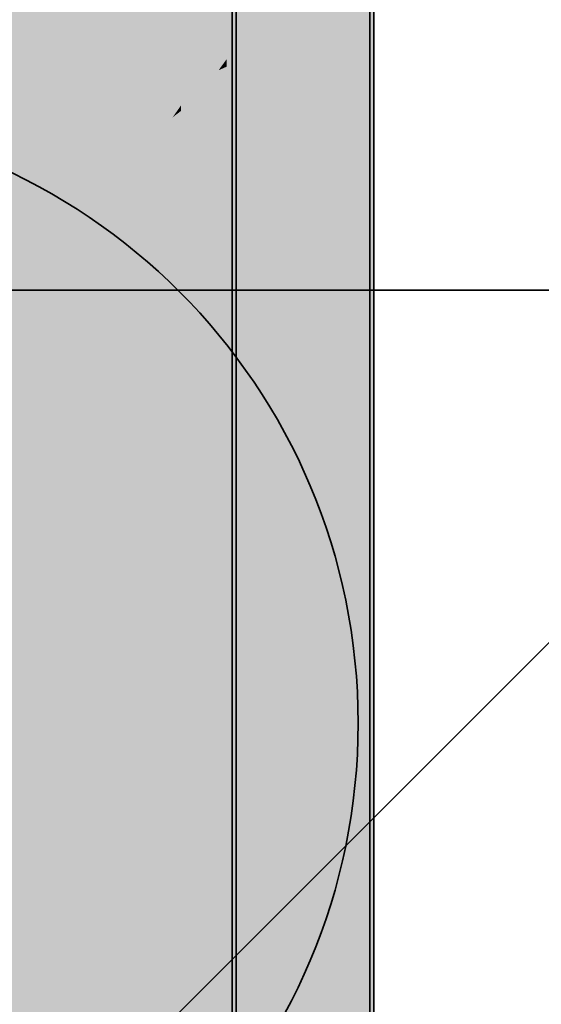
# Model space of a CAD drawing. Extents: x -350 to 540, y -53 to 541.
# Tile 460 of 569: x 248.45 to 249.77, y 200.79 to 203.29. Entities that reach past the tile are written whole.
import ezdxf

# ---------------------------------------------------------------- set-up
doc = ezdxf.new("R2010")
doc.units = 0
doc.layers.get('0').update_dxf_attribs({"lineweight": 35})
for name, color, linetype, lineweight, true_color in [('A_Aussenwand-A06HSWU6NL', 3, 'Continuous', 35, 0x00ff00), ('A_Geschossdecke', 7, 'Continuous', 35, 0x008080), ('L_Bauteil', 7, 'Continuous', 35, 0xababab), ('L_Bauteil-Shading', 7, 'Continuous', 35, 0xababab)]:
    doc.layers.add(name, color=color, linetype=linetype, lineweight=lineweight, true_color=true_color)

# ---------------------------------------------------------------- blocks, each defined once
blk = doc.blocks.new('3D-Ansicht-A06HSWBANL', base_point=(172.3963, 139.9809))
at = {"layer": 'L_Bauteil-Shading', "color": 8, "true_color": 0x7b8086}
for points in [[(249.3152, 198.9024), (249.3152, 206.9024), (249.2357, 206.7726), (249.2659, 206.9024)], [(249.3152, 198.9024), (249.2357, 206.7726), (249.2357, 205.9366)], [(249.2247, 198.9024), (249.2357, 198.9024), (249.2267, 206.7338), (249.2357, 205.9366)], [(249.2247, 198.9024), (249.2267, 206.7338), (249.2247, 206.7256)], [(249.2944, 199.8805), (249.3054, 198.9024), (249.2944, 206.3019), (249.3054, 206.4217)], [(249.2944, 206.3019), (249.2438, 205.7504), (249.2944, 199.8805), (249.2438, 204.3855)], [(248.9621, 206.2207), (248.9552, 206.2176), (248.9621, 199.4024), (248.9552, 200.2016)], [(248.9116, 204.3436), (248.8922, 206.1891), (248.9116, 199.4024), (248.8922, 199.4024)], [(249.2357, 198.9024), (249.3152, 198.9024), (249.2357, 205.9366)], [(249.2438, 203.4488), (249.2155, 205.4423), (249.2438, 198.9024), (249.2155, 198.9024)], [(249.2438, 203.4488), (249.2944, 199.8805), (249.2438, 204.3855)], [(248.9359, 203.4867), (248.9382, 203.231), (248.972, 203.6415), (248.972, 203.3164)], [(248.9014, 203.3383), (248.9014, 203.1379), (248.9319, 203.4693), (248.9337, 203.2196)], [(248.9319, 203.4693), (248.9337, 203.2196), (248.9359, 203.4867), (248.9382, 203.231)], [(248.921, 203.4457), (248.9116, 203.4586), (248.9231, 203.251), (248.9116, 203.256)], [(248.9213, 203.4454), (248.921, 203.4457), (248.9234, 203.2508), (248.9231, 203.251)], [(248.9268, 203.4378), (248.9213, 203.4454), (248.9285, 203.2486), (248.9234, 203.2508)], [(249.2944, 199.8805), (249.2438, 203.4488), (249.2944, 198.9024), (249.2438, 198.9024)], [(248.9474, 203.4096), (248.9268, 203.4378), (248.9479, 203.2402), (248.9285, 203.2486)], [(248.9552, 203.3991), (248.9474, 203.4096), (248.9552, 203.237), (248.9479, 203.2402)], [(248.972, 203.3164), (248.9382, 203.231), (248.972, 203.19), (248.9389, 203.1449)], [(248.9116, 203.256), (248.9116, 200.7489), (248.9231, 203.251), (248.9492, 200.7652)], [(248.9231, 203.251), (248.9492, 200.7652), (248.9234, 203.2508), (248.9502, 200.7657)], [(248.9234, 203.2508), (248.9502, 200.7657), (248.9285, 203.2486)], [(248.9285, 203.2486), (248.9502, 200.7657), (248.9479, 203.2402), (248.9552, 200.7678)], [(248.9337, 203.2196), (248.9014, 203.1379), (248.9343, 203.1385), (248.9014, 203.0936)], [(248.9382, 203.231), (248.9337, 203.2196), (248.9389, 203.1449), (248.9343, 203.1385)], [(248.9479, 203.2402), (248.9552, 200.7678), (248.9552, 203.237)], [(248.972, 203.19), (248.9511, 203.1615), (248.972, 203.1706)], [(248.9511, 203.1615), (248.972, 200.8343), (248.972, 203.1706)], [(248.9343, 203.1385), (248.9511, 200.8433), (248.9389, 203.1449), (248.9593, 200.8398)], [(248.9511, 203.1615), (248.9389, 203.1449), (248.972, 200.8343), (248.9593, 200.8398)], [(248.9014, 203.0936), (248.9014, 200.9112), (248.9343, 203.1385), (248.9511, 200.8433)], [(248.9014, 200.9112), (248.9014, 200.8649), (248.9511, 200.8433)], [(248.9014, 200.8649), (248.9014, 199.4024), (248.9593, 200.8398), (248.972, 199.4024)], [(248.9593, 200.8398), (248.972, 199.4024), (248.972, 200.8343)]]:
    blk.add_solid(points, dxfattribs=at)
at = {"layer": 'L_Bauteil-Shading', "color": 251, "true_color": 0x686d72}
for points in [[(249.334, 201.9973), (249.3152, 206.9024), (249.334, 198.9024), (249.3152, 198.9024)], [(249.334, 206.9024), (249.3152, 206.9024), (249.334, 201.9973)], [(249.3358, 198.9024), (249.3358, 206.9024), (249.3239, 206.7496), (249.3325, 206.9024)], [(249.3432, 206.9024), (249.334, 206.9024), (249.3432, 199.5748), (249.334, 201.9973)], [(249.3458, 198.9024), (249.3458, 206.9024), (249.3432, 199.5748), (249.3432, 206.9024)], [(249.3239, 206.7496), (249.3071, 206.452), (249.3239, 202.033)], [(249.3358, 198.9024), (249.3239, 206.7496), (249.3239, 202.033)], [(249.3054, 198.9024), (249.3239, 198.9024), (249.3071, 206.452), (249.3239, 202.033)], [(249.3054, 198.9024), (249.3071, 206.452), (249.3054, 206.4217)], [(248.9958, 206.2529), (248.9932, 206.2563), (248.9958, 199.4024), (248.9932, 200.2646)], [(248.9621, 206.2207), (248.9621, 199.4024), (248.9739, 203.4238), (248.9739, 199.4024)], [(248.9932, 203.482), (248.9838, 203.4091), (248.9932, 203.2794), (248.9843, 203.2421)], [(248.9821, 203.3959), (248.972, 203.3164), (248.9827, 203.2353), (248.972, 203.19)], [(248.9838, 203.4091), (248.9821, 203.3959), (248.9843, 203.2421), (248.9827, 203.2353)], [(248.9745, 203.2175), (248.9742, 203.3391), (248.9739, 203.2183), (248.9739, 203.3401)], [(248.9742, 203.3391), (248.9745, 203.2175), (248.9743, 203.3385), (248.9748, 203.217)], [(248.9858, 203.2902), (248.9743, 203.3385), (248.9858, 203.2024), (248.9748, 203.217)], [(248.9932, 203.2794), (248.9843, 203.2421), (248.9932, 203.199), (248.9845, 203.1873)], [(248.9827, 203.2353), (248.972, 203.19), (248.9829, 203.1852), (248.972, 203.1706)], [(248.9739, 200.7865), (248.9817, 200.7969), (248.9739, 203.2183), (248.9745, 203.2175)], [(248.9745, 203.2175), (248.9817, 200.7969), (248.9748, 203.217), (248.9858, 200.8024)], [(248.9843, 203.2421), (248.9827, 203.2353), (248.9845, 203.1873), (248.9829, 203.1852)], [(248.9748, 203.217), (248.9858, 200.8024), (248.9858, 203.2024)], [(248.9908, 203.1957), (248.9845, 203.1873), (248.9908, 201.0812)], [(248.9932, 203.199), (248.9908, 203.1957), (248.9916, 200.808), (248.9908, 201.0812)], [(248.9932, 203.199), (248.9916, 200.808), (248.9932, 200.8058)], [(248.9829, 203.1852), (248.972, 203.1706), (248.9908, 200.8091), (248.972, 200.8343)], [(248.9845, 203.1873), (248.9829, 203.1852), (248.9908, 201.0812), (248.9908, 200.9533)], [(248.9829, 203.1852), (248.9908, 200.8091), (248.9908, 200.9533)], [(249.3239, 198.9024), (249.3358, 198.9024), (249.3239, 202.033)], [(249.334, 198.9024), (249.3432, 198.9024), (249.334, 201.9973), (249.3432, 199.5748)], [(248.9908, 200.9533), (248.9913, 200.8084), (248.9908, 201.0812), (248.9916, 200.808)], [(248.9908, 200.8091), (248.9913, 200.8084), (248.9908, 200.9533)], [(248.9932, 200.2646), (248.9913, 200.8084), (248.972, 199.4024), (248.972, 200.8343)], [(248.9739, 200.7865), (248.9739, 199.4024), (248.9817, 200.7969), (248.9858, 199.4024)], [(248.9858, 199.4024), (248.9858, 200.8024), (248.9817, 200.7969)], [(248.9913, 200.8084), (248.9932, 200.2646), (248.9916, 200.808)], [(248.9932, 200.2646), (248.9932, 200.8058), (248.9916, 200.808)]]:
    blk.add_solid(points, dxfattribs=at)
at = {"layer": 'L_Bauteil-Shading', "color": 252, "true_color": 0x8c9299}
for points in [[(249.2247, 206.7256), (249.207, 206.6241), (249.2247, 198.9024), (249.207, 199.8682)], [(249.207, 206.6241), (249.0947, 205.9813), (249.207, 199.8682)], [(248.8922, 206.1891), (248.8606, 206.1808), (248.8922, 199.4024), (248.8606, 201.6219)], [(248.7898, 205.5319), (248.7785, 206.1592), (248.7898, 199.4024), (248.7785, 199.4024)], [(249.0778, 198.9024), (249.207, 198.9024), (249.0947, 205.9813), (249.207, 199.8682)], [(249.0778, 198.9024), (249.0947, 205.9813), (249.0778, 205.8844)], [(249.2155, 205.4423), (249.1696, 205.0075), (249.2155, 198.9024), (249.1696, 201.4193)], [(249.1696, 205.0075), (249.1137, 204.4789), (249.1696, 201.4193)], [(249.1137, 204.4789), (249.0874, 204.2291), (249.1696, 201.4193), (249.0874, 203.5891)], [(249.0874, 203.5891), (249.0695, 204.0601), (249.0874, 198.9024), (249.0695, 198.9024)], [(248.9014, 203.9657), (248.8479, 203.724), (248.9014, 203.3383), (248.8536, 203.2218)], [(248.8479, 203.724), (248.84, 203.6884), (248.8536, 203.2218), (248.8469, 203.2055)], [(248.84, 203.6884), (248.7868, 203.4482), (248.8469, 203.2055), (248.7868, 203.059)], [(249.1696, 201.4193), (249.0874, 203.5891), (249.1696, 198.9024), (249.0874, 198.9024)], [(248.7993, 203.5571), (248.7898, 203.5644), (248.7984, 203.2875), (248.7898, 203.2896)], [(248.8187, 203.2825), (248.812, 203.5473), (248.7984, 203.2875), (248.7993, 203.5571)], [(248.826, 203.5364), (248.812, 203.5473), (248.8306, 203.2795), (248.8187, 203.2825)], [(248.8335, 203.5306), (248.826, 203.5364), (248.8371, 203.278), (248.8306, 203.2795)], [(248.8606, 203.5096), (248.8335, 203.5306), (248.8606, 203.2722), (248.8371, 203.278)], [(248.9014, 203.3383), (248.8536, 203.2218), (248.9014, 203.1379), (248.8553, 203.0717)], [(248.7898, 203.2896), (248.7898, 200.7153), (248.7984, 203.2875)], [(248.7898, 200.7153), (248.8606, 201.6219), (248.7984, 203.2875), (248.8187, 203.2825)], [(248.8187, 203.2825), (248.8606, 201.6219), (248.8306, 203.2795)], [(248.8306, 203.2795), (248.8606, 201.6219), (248.8371, 203.278)], [(248.8371, 203.278), (248.8606, 201.6219), (248.8606, 203.2722)], [(248.8536, 203.2218), (248.8469, 203.2055), (248.8553, 203.0717), (248.849, 203.0627)], [(248.8469, 203.2055), (248.7868, 203.059), (248.849, 203.0627), (248.7868, 202.9734)], [(248.9014, 203.1379), (248.8553, 203.0717), (248.9014, 203.0936), (248.8554, 203.058)], [(248.8554, 203.058), (248.8795, 200.9281), (248.9014, 203.0936), (248.9014, 200.9112)], [(248.8553, 203.0717), (248.849, 203.0627), (248.8554, 203.058), (248.8491, 203.0531)], [(248.849, 203.0627), (248.8343, 203.0417), (248.8491, 203.0531)], [(248.8343, 203.0417), (248.8795, 200.9281), (248.8491, 203.0531)], [(248.8491, 203.0531), (248.8795, 200.9281), (248.8554, 203.058)], [(248.8343, 203.0417), (248.7868, 202.9734), (248.8795, 200.9281), (248.7868, 201.0314)], [(248.8606, 201.6219), (248.7898, 200.7153), (248.8606, 200.7327)], [(248.8606, 199.4024), (248.8922, 199.4024), (248.8606, 201.6219)], [(249.1696, 198.9024), (249.2155, 198.9024), (249.1696, 201.4193)], [(248.8795, 200.9281), (248.7868, 201.0314), (248.8343, 200.9632)], [(248.7868, 201.0314), (248.7868, 201), (248.8343, 200.9632)], [(248.7868, 201), (248.7868, 200.8931), (248.8795, 200.9281), (248.8804, 200.8701)], [(248.9014, 200.8649), (248.9014, 200.9112), (248.8804, 200.8701), (248.8795, 200.9281)], [(248.7868, 200.8931), (248.7868, 199.4024), (248.8804, 200.8701), (248.9014, 199.4024)], [(248.8804, 200.8701), (248.9014, 199.4024), (248.9014, 200.8649)]]:
    blk.add_solid(points, dxfattribs=at)
at = {"layer": 'L_Bauteil-Shading', "color": 253, "true_color": 0x9ca2aa}
for points in [[(248.8972, 205.9168), (248.9654, 203.1422), (249.0695, 206.4044), (249.0695, 204.0601)], [(248.7785, 206.1592), (248.7024, 206.1456), (248.7785, 199.4024), (248.7024, 203.381)], [(248.873, 205.8483), (248.873, 202.3282), (248.8972, 205.9168), (248.9654, 203.1422)], [(248.6808, 204.9032), (248.713, 203.2311), (248.7868, 205.8846), (248.7868, 203.4482)], [(249.0778, 198.9024), (249.0778, 205.8844), (248.9287, 204.9337)], [(248.8801, 198.9024), (249.0778, 198.9024), (248.8801, 204.6234), (248.9287, 204.9337)], [(248.6808, 204.9032), (248.6407, 204.5327), (248.713, 203.2311), (248.6474, 203.0381)], [(248.6326, 204.4573), (248.6326, 202.9945), (248.6407, 204.5327), (248.6474, 203.0381)], [(248.9654, 203.1422), (249.0695, 198.9024), (249.0695, 204.0601)], [(248.7868, 203.4482), (248.713, 203.2311), (248.7868, 203.059), (248.7184, 202.9504)], [(248.7024, 199.4024), (248.7785, 199.4024), (248.7024, 203.381)], [(248.6255, 203.3169), (248.6255, 200.6879), (248.6567, 203.3119), (248.7024, 200.7003)], [(248.6567, 203.3119), (248.7024, 200.7003), (248.7024, 203.3046)], [(248.713, 203.2311), (248.6474, 203.0381), (248.7184, 202.9504), (248.6483, 202.839)], [(248.9654, 203.1422), (248.9499, 203.0059), (249.0695, 198.9024), (248.9499, 198.9024)], [(248.7868, 203.059), (248.7184, 202.9504), (248.7868, 202.9734), (248.7192, 202.9102)], [(248.6474, 203.0381), (248.6326, 202.9945), (248.6483, 202.839), (248.6326, 202.8141)], [(248.9499, 203.0059), (248.873, 202.3282), (248.9499, 198.9024), (248.873, 198.9024)], [(248.7192, 202.9102), (248.7548, 201.0613), (248.7868, 202.9734), (248.7868, 201.0314)], [(248.7184, 202.9504), (248.6558, 202.851), (248.7192, 202.9102)], [(248.6558, 202.851), (248.7548, 201.0613), (248.7192, 202.9102)], [(248.6558, 202.851), (248.6483, 202.839), (248.7548, 201.0613), (248.6558, 201.1539)], [(248.6326, 202.8141), (248.6326, 201.1908), (248.6483, 202.839), (248.6558, 201.1539)], [(248.6326, 201.1756), (248.6558, 201.1539), (248.6326, 201.1908)], [(248.7557, 201.0157), (248.7548, 201.0613), (248.6326, 201.0779), (248.6326, 201.1756)], [(248.6326, 201.0779), (248.6326, 200.9178), (248.7557, 201.0157), (248.758, 200.8977)], [(248.7557, 201.0157), (248.7868, 201), (248.7548, 201.0613), (248.7868, 201.0314)], [(248.7868, 200.8931), (248.7868, 201), (248.758, 200.8977), (248.7557, 201.0157)], [(248.6326, 200.9178), (248.6326, 199.4024), (248.758, 200.8977), (248.7868, 199.4024)], [(248.758, 200.8977), (248.7868, 199.4024), (248.7868, 200.8931)]]:
    blk.add_solid(points, dxfattribs=at)
at = {"layer": 'L_Bauteil-Shading', "color": 253, "true_color": 0xa9b0b9}
for points in [[(248.529, 203.8117), (248.4688, 206.3769), (248.4447, 203.2859), (248.4447, 206.3791)], [(248.873, 205.8483), (248.6806, 205.3301), (248.873, 202.3282), (248.7911, 201.6389)], [(248.6336, 205.2033), (248.6336, 200.313), (248.6806, 205.3301), (248.7911, 201.6389)], [(248.6391, 202.991), (248.737, 203.6539), (248.6391, 204.9397), (248.6905, 205.1972)], [(248.737, 203.6539), (248.8801, 198.9024), (248.8801, 204.6234)], [(248.529, 203.8117), (248.552, 202.8348), (248.6326, 204.4573), (248.6326, 202.9945)], [(248.4447, 203.2859), (248.4447, 202.6222), (248.529, 203.8117), (248.552, 202.8348)], [(248.6391, 198.9024), (248.8801, 198.9024), (248.6391, 202.991), (248.737, 203.6539)], [(248.4391, 203.3371), (248.4391, 200.6678), (248.5341, 203.3268), (248.5956, 200.6847)], [(248.5341, 203.3268), (248.5956, 200.6847), (248.6255, 203.3169), (248.6255, 200.6879)], [(248.6326, 202.9945), (248.552, 202.8348), (248.6326, 202.8141), (248.5544, 202.7305)], [(248.552, 202.8348), (248.4447, 202.6222), (248.5544, 202.7305), (248.4447, 202.6131)], [(248.5544, 202.7305), (248.5895, 201.2368), (248.6326, 202.8141), (248.6326, 201.1908)], [(248.4447, 202.6131), (248.4447, 201.3917), (248.5544, 202.7305), (248.5895, 201.2368)], [(248.7911, 201.6389), (248.873, 198.9024), (248.873, 202.3282)], [(248.7911, 201.6389), (248.7793, 201.5396), (248.873, 198.9024), (248.7793, 198.9024)], [(248.7793, 201.5396), (248.6336, 200.313), (248.7793, 198.9024), (248.6336, 198.9024)], [(248.4447, 201.2939), (248.5903, 201.2022), (248.4447, 201.3917), (248.5895, 201.2368)], [(248.5929, 201.0913), (248.5903, 201.2022), (248.4447, 201.1417), (248.4447, 201.2939)], [(248.5903, 201.2022), (248.6326, 201.1756), (248.5895, 201.2368), (248.6326, 201.1908)], [(248.5929, 201.0913), (248.6326, 201.0779), (248.5903, 201.2022), (248.6326, 201.1756)], [(248.4447, 201.1417), (248.4447, 200.9382), (248.5929, 201.0913), (248.5969, 200.9217)], [(248.6326, 200.9178), (248.6326, 201.0779), (248.5969, 200.9217), (248.5929, 201.0913)], [(248.4447, 200.9382), (248.4447, 199.4024), (248.5969, 200.9217), (248.6326, 199.4024)], [(248.5969, 200.9217), (248.6326, 199.4024), (248.6326, 200.9178)]]:
    blk.add_solid(points, dxfattribs=at)
at = {"layer": 'L_Bauteil-Shading', "color": 9, "true_color": 0xb3bbc4}
for points in [[(248.6336, 200.313), (248.6336, 205.2033), (248.4464, 204.3855), (248.4464, 204.7171)], [(248.6391, 202.991), (248.6391, 204.9397), (248.5351, 202.2564), (248.4809, 204.0039)], [(248.4464, 202.1943), (248.436, 204.6902), (248.3604, 198.9024), (248.3604, 204.494)], [(248.4464, 204.3855), (248.436, 204.6902), (248.4464, 202.1943)], [(248.5959, 200.0065), (248.4464, 204.3855), (248.4601, 198.9024), (248.4464, 202.1943)], [(248.6336, 200.313), (248.4464, 204.3855), (248.5959, 200.0065)], [(248.5351, 202.2564), (248.4809, 204.0039), (248.5261, 202.1927), (248.4667, 203.92)], [(248.3974, 203.5102), (248.3974, 201.2843), (248.4667, 203.92), (248.5261, 202.1927)], [(248.5351, 202.2564), (248.6391, 198.9024), (248.6391, 202.991)], [(248.5261, 202.1927), (248.6391, 198.9024), (248.5351, 202.2564)], [(248.4464, 202.1943), (248.3604, 198.9024), (248.4464, 198.9024)], [(248.3974, 201.2843), (248.3974, 198.9024), (248.5261, 202.1927), (248.6391, 198.9024)], [(248.4601, 198.9024), (248.4464, 202.1943), (248.4464, 198.9024)]]:
    blk.add_solid(points, dxfattribs=at)
at = {"layer": 'L_Bauteil-Shading', "color": 254, "true_color": 0xefebdc}
for points in [[(247.7558, 201.5024), (248.5308, 202.8448), (248.157, 202.9996)], [(248.5308, 202.8448), (247.7558, 201.5024), (248.7554, 202.6724), (248.7296, 202.4763)], [(248.7296, 202.4763), (248.8518, 202.5984), (248.7554, 202.6724)], [(248.8518, 202.5984), (248.7296, 202.4763), (249.0981, 202.2774), (248.671, 202.0308)], [(248.7296, 202.4763), (247.7558, 201.5024), (248.671, 202.0308)], [(249.0981, 202.2774), (248.671, 202.0308), (249.253, 201.9036), (248.6323, 201.7373)], [(248.671, 202.0308), (247.7558, 201.5024), (248.6323, 201.7373)], [(249.253, 201.9036), (248.6323, 201.7373), (249.3058, 201.5024), (248.6014, 201.5024)], [(248.6323, 201.7373), (247.7558, 201.5024), (248.6014, 201.5024)], [(248.6014, 201.5024), (247.7558, 201.5024), (248.5726, 201.2836)], [(248.5726, 201.2836), (247.7558, 201.5024), (248.5417, 201.0487)], [(248.5417, 201.0487), (247.7558, 201.5024), (248.503, 200.7552)], [(248.503, 200.7552), (247.7558, 201.5024), (248.4444, 200.3097)], [(249.3058, 201.5024), (248.6014, 201.5024), (249.253, 201.1013), (248.5726, 201.2836)], [(249.253, 201.1013), (248.5726, 201.2836), (249.0981, 200.7274), (248.5417, 201.0487)], [(249.0981, 200.7274), (248.5417, 201.0487), (248.8518, 200.4064), (248.503, 200.7552)]]:
    blk.add_solid(points, dxfattribs=at)
blk = doc.blocks.new('Referenz-A06HSWTYNL', base_point=(183.7607, 139.9809))
at = {"layer": 'A_Geschossdecke', "color": 0, "linetype": 'ByBlock', "ltscale": 0.35}
blk.add_line((183.7665, 202.6024), (326.3582, 202.6024), dxfattribs=at)
at = {"layer": 'A_Geschossdecke', "color": 0, "linetype": 'ByBlock', "lineweight": 18, "ltscale": 0.18}
blk.add_line((246.4857, 198.4024), (250.6857, 202.6024), dxfattribs=at)
blk = doc.blocks.new('Referenz-A06HSWU8NL', base_point=(178.421, 198.2024))
at = {"layer": 'A_Aussenwand-A06HSWU6NL', "color": 0, "linetype": 'ByBlock', "ltscale": 0.35}
for q in [(269.5518, 202.6024), (271.1443, 202.6024)]:
    blk.add_line((244.6146, 202.6024), q, dxfattribs=at)
blk = doc.blocks.new('FKRS-EU_DE_125_Z00-A06HSWY4NL', base_point=(246.5158, 199.4024))
at = {"color": 9, "linetype": 'ByBlock', "lineweight": -2, "ltscale": 0.35, "true_color": 0xbfc7d1}
for p, q in [((248.9858, 199.4024), (248.9858, 207.4024)), ((248.9958, 199.4024), (248.9958, 207.4024))]:
    blk.add_line(p, q, dxfattribs=at)
blk = doc.blocks.new('FKRS-EU_DE_160_Z00-A06HSWYMNL', base_point=(244.5558, 198.9024))
at = {"color": 9, "linetype": 'ByBlock', "lineweight": -2, "ltscale": 0.35, "true_color": 0xbfc7d1}
for p, q in [((249.3358, 198.9024), (249.3358, 206.9024)), ((249.3458, 198.9024), (249.3458, 206.9024))]:
    blk.add_line(p, q, dxfattribs=at)
at = {"color": 254, "linetype": 'ByBlock', "lineweight": -2, "ltscale": 0.35, "true_color": 0xefebdc}
blk.add_circle((247.7558, 201.5024), 1.55, dxfattribs=at)

msp = doc.modelspace()

# ---------------------------------------------------------------- block references
at = {"color": 251, "lineweight": 25, "ltscale": 0.25, "true_color": 0x585858}
for name, p in [('Referenz-A06HSWU8NL', (178.421, 198.2024)), ('Referenz-A06HSWTYNL', (183.7607, 139.9809))]:
    msp.add_blockref(name, p, dxfattribs=at)
msp.add_blockref('3D-Ansicht-A06HSWBANL', (172.3963, 139.9809))
at = {"layer": 'L_Bauteil', "ltscale": 0.35}
for name, p in [('FKRS-EU_DE_125_Z00-A06HSWY4NL', (246.5158, 199.4024)), ('FKRS-EU_DE_160_Z00-A06HSWYMNL', (244.5558, 198.9024))]:
    msp.add_blockref(name, p, dxfattribs=at)

doc.saveas('drawing.dxf')
